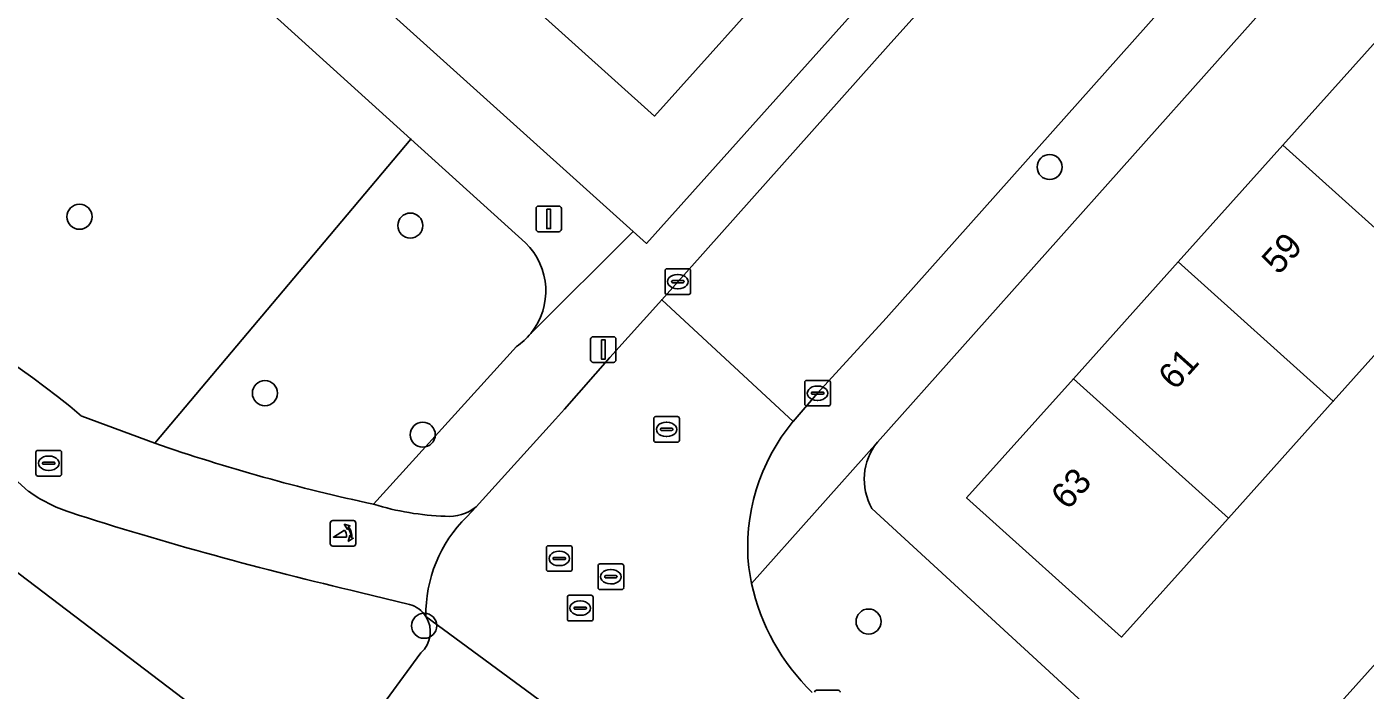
# Model space of a CAD drawing. Extents: x 159039 to 160102, y 381214 to 382524.
# Drawn here: x 159387.5 to 159439.8, y 382015.5 to 382041.4 of the extents above; entities that cross this region are included whole.
import ezdxf

# ---------------------------------------------------------------- set-up
doc = ezdxf.new("R2010")
doc.units = 0
for name, color, linetype in [('IMGEO_Afsluitpaal', 7, 'Continuous'), ('IMGEO_Boom', 7, 'Continuous'), ('IMGEO_Erf', 7, 'Continuous'), ('IMGEO_Fietspad_open', 7, 'Continuous'), ('IMGEO_Groenvoorziening', 7, 'Continuous'), ('IMGEO_Kolk', 7, 'Continuous'), ('IMGEO_Lichtmast', 7, 'Continuous'), ('IMGEO_Pand', 7, 'Continuous'), ('IMGEO_Pand_nummerreeks', 7, 'Continuous'), ('IMGEO_Parkeervlak_open', 7, 'Continuous'), ('IMGEO_Poller', 7, 'Continuous'), ('IMGEO_Rijbaan_lokaal_open', 7, 'Continuous'), ('IMGEO_Rioolput', 7, 'Continuous'), ('IMGEO_Voetpad_open', 7, 'Continuous')]:
    doc.layers.add(name, color=color, linetype=linetype)

msp = doc.modelspace()

# ---------------------------------------------------------------- linework, layer by layer
at = {"layer": 'IMGEO_Afsluitpaal'}
for p, q in [((159407.422, 382033.545), (159407.422, 382034.345)), ((159407.422, 382034.345), (159407.422, 382033.545)), ((159407.522, 382034.445), (159408.312, 382034.445)), ((159408.312, 382034.445), (159407.522, 382034.445)), ((159408.412, 382034.345), (159408.412, 382033.545)), ((159408.412, 382033.545), (159408.412, 382034.345)), ((159408.312, 382033.445), (159407.522, 382033.445)), ((159407.522, 382033.445), (159408.312, 382033.445))]:
    msp.add_line(p, q, dxfattribs=at)
msp.add_lwpolyline([(159407.842, 382034.32), (159407.992, 382034.32), (159407.992, 382033.57), (159407.842, 382033.57), (159407.842, 382034.32)], dxfattribs=at)
for centre, start, end in [((159407.522, 382034.345), 90, 180), ((159407.522, 382034.345), 90, 180), ((159408.312, 382034.345), 0, 90), ((159408.312, 382034.345), 360, 90), ((159407.522, 382033.545), 180, 270), ((159407.522, 382033.545), 180, 270), ((159408.312, 382033.545), 270, 0), ((159408.312, 382033.545), 270, 0)]:
    msp.add_arc(centre, 0.1, start, end, dxfattribs=at)
at = {"layer": 'IMGEO_Boom'}
for centre in [(159427.491, 382035.97), (159389.579, 382034.028), (159402.507, 382033.684), (159396.824, 382027.141), (159402.995, 382025.52), (159403.049, 382018.058), (159420.415, 382018.225)]:
    msp.add_circle(centre, 0.489, dxfattribs=at)
at = {"layer": 'IMGEO_Erf'}
for points in [[(159386.52, 382055.672), (159411.223, 382033.447), (159411.732, 382032.989), (159426.898, 382049.904)], [(159440.696, 382047.571), (159420.759, 382025.224)], [(159417.434, 382043.956), (159412.054, 382037.961), (159407.405, 382042.133)], [(159442.667, 382031.388), (159438.573, 382026.826), (159434.479, 382022.264), (159433.647, 382021.337), (159430.307, 382017.615), (159424.249, 382023.052), (159428.421, 382027.701), (159432.516, 382032.263), (159436.609, 382036.825), (159440.704, 382041.387)], [(159437.186, 382008.666), (159438.213, 382010.111), (159439.956, 382012.046), (159437.85, 382013.944), (159440.488, 382016.871), (159443.082, 382019.75), (159445.189, 382017.852), (159448.056, 382021.101), (159445.939, 382023.001), (159448.648, 382026.02), (159451.151, 382028.809)], [(159420.547, 382022.636), (159434.747, 382009.592), (159435.825, 382008.602)], [(159411.089, 382001.953), (159407.637, 382004.575), (159384.813, 382021.909), (159383.652, 382020.387), (159382.339, 382018.664), (159387.453, 382014.8), (159392.433, 382011.038), (159397.288, 382007.369), (159402.43, 382003.484), (159407.041, 382000), (159407.427, 381999.708), (159402.603, 381993.319), (159397.601, 381997.092), (159393.746, 382000), (159392.457, 382000.974), (159387.601, 382004.643)]]:
    msp.add_lwpolyline(points, dxfattribs=at)
msp.add_arc((159422.552, 382023.774), 2.305, 141.041, 209.593, dxfattribs=at)
at = {"layer": 'IMGEO_Fietspad_open'}
for points in [[(159392.524, 382025.185), (159389.664, 382026.24)], [(159386.549, 382024.218), (159386.738, 382024.067), (159387.584, 382023.308)], [(159404.713, 382022.307), (159405.075, 382022.706)], [(159400.548, 382019.364), (159402.474, 382018.891)]]:
    msp.add_lwpolyline(points, dxfattribs=at)
for centre, radius, start, end in [((159368.397, 382001.136), 32.901, 49.7308, 83.4158), ((159416.355, 382094.247), 73.058, 250.9625, 257.92707), ((159391.145, 382028.335), 6.16, 234.6879, 251.5581), ((159432.951, 382159.167), 143.509, 252.24816, 256.95055), ((159404.188, 382032.823), 10.49, 252.7335, 268.2754), ((159404.031, 382023.964), 1.635, 264.4197, 309.6853), ((159408.409, 382018.518), 5.293, 134.2875, 181.0975), ((159402.184, 382017.825), 1.105, 32.4166, 74.7903)]:
    msp.add_arc(centre, radius, start, end, dxfattribs=at)
at = {"layer": 'IMGEO_Groenvoorziening'}
for points in [[(159389.664, 382026.24), (159392.524, 382025.185), (159399.138, 382033.039), (159402.528, 382037.064), (159384.382, 382053.472)], [(159407.011, 382033.011), (159402.528, 382037.064), (159399.138, 382033.039), (159392.524, 382025.185)], [(159401.074, 382022.805), (159406.658, 382028.966)]]:
    msp.add_lwpolyline(points, dxfattribs=at)
for centre, radius, start, end in [((159368.397, 382001.136), 32.901, 49.7308, 83.4158), ((159405.185, 382031.132), 2.619, 320.7179, 45.8194), ((159405.191, 382031.126), 2.611, 304.1841, 320.7526), ((159416.355, 382094.247), 73.058, 250.9625, 257.92707)]:
    msp.add_arc(centre, radius, start, end, dxfattribs=at)
at = {"layer": 'IMGEO_Kolk'}
for p, q in [((159412.462, 382031.071), (159412.462, 382031.923)), ((159412.537, 382031.997), (159413.389, 382031.997)), ((159413.463, 382031.923), (159413.463, 382031.071)), ((159412.721, 382031.491), (159412.721, 382031.503)), ((159413.159, 382031.454), (159412.761, 382031.454)), ((159412.764, 382031.54), (159413.162, 382031.54)), ((159412.95, 382031.777), (159412.975, 382031.777)), ((159413.205, 382031.503), (159413.205, 382031.491)), ((159413.389, 382030.997), (159412.537, 382030.997)), ((159412.973, 382031.217), (159412.948, 382031.217)), ((159417.923, 382026.714), (159417.923, 382027.566)), ((159417.998, 382027.64), (159418.85, 382027.64)), ((159418.182, 382027.134), (159418.182, 382027.146)), ((159418.225, 382027.183), (159418.623, 382027.183)), ((159418.411, 382027.42), (159418.436, 382027.42)), ((159418.666, 382027.146), (159418.666, 382027.134)), ((159418.924, 382027.566), (159418.924, 382026.714)), ((159418.85, 382026.64), (159417.998, 382026.64)), ((159418.62, 382027.097), (159418.222, 382027.097)), ((159418.434, 382026.86), (159418.409, 382026.86)), ((159408.647, 382018.322), (159408.647, 382019.174)), ((159408.722, 382019.248), (159409.574, 382019.248)), ((159408.949, 382018.791), (159409.347, 382018.791)), ((159409.135, 382019.028), (159409.16, 382019.028)), ((159409.648, 382019.174), (159409.648, 382018.322)), ((159409.574, 382018.248), (159408.722, 382018.248)), ((159408.906, 382018.742), (159408.906, 382018.754)), ((159409.344, 382018.705), (159408.946, 382018.705)), ((159409.158, 382018.468), (159409.133, 382018.468)), ((159409.39, 382018.754), (159409.39, 382018.742)), ((159418.381, 382015.543), (159419.233, 382015.543))]:
    msp.add_line(p, q, dxfattribs=at)
for points in [[(159412.462, 382031.071), (159412.462, 382031.923)], [(159412.537, 382031.997), (159413.389, 382031.997)], [(159413.463, 382031.923), (159413.463, 382031.071)], [(159413.389, 382030.997), (159412.537, 382030.997)], [(159417.923, 382026.714), (159417.923, 382027.566)], [(159417.998, 382027.64), (159418.85, 382027.64)], [(159418.924, 382027.566), (159418.924, 382026.714)], [(159418.85, 382026.64), (159417.998, 382026.64)], [(159408.647, 382018.322), (159408.647, 382019.174)], [(159408.722, 382019.248), (159409.574, 382019.248)], [(159409.648, 382019.174), (159409.648, 382018.322)], [(159409.574, 382018.248), (159408.722, 382018.248)], [(159418.381, 382015.543), (159419.233, 382015.543)]]:
    msp.add_lwpolyline(points, dxfattribs=at)
for centre, radius, start, end in [((159412.539, 382031.921), 0.0765, 91.552, 178.448), ((159412.539, 382031.921), 0.0765, 91.552, 178.448), ((159413.387, 382031.921), 0.0765, 1.552, 88.448), ((159413.387, 382031.921), 0.0765, 1.552, 88.448), ((159412.761, 382031.5), 0.0403, 85.8775, 175.7526), ((159412.758, 382031.49), 0.0366, 178.938, 274.7102), ((159413.162, 382031.497), 0.043, 264.8664, 352.4533), ((159413.166, 382031.502), 0.0386, 1.7309, 96.639), ((159412.539, 382031.073), 0.0765, 181.552, 268.448), ((159412.539, 382031.073), 0.0765, 181.552, 268.448), ((159413.387, 382031.073), 0.0765, 271.552, 358.448), ((159413.387, 382031.073), 0.0765, 271.552, 358.448), ((159418, 382027.564), 0.0765, 91.552, 178.448), ((159418, 382027.564), 0.0765, 91.552, 178.448), ((159418.222, 382027.143), 0.0403, 85.8775, 175.7526), ((159418.627, 382027.145), 0.0386, 1.7309, 96.639), ((159418.848, 382027.564), 0.0765, 1.552, 88.448), ((159418.848, 382027.564), 0.0765, 1.552, 88.448), ((159418, 382026.716), 0.0765, 181.552, 268.448), ((159418, 382026.716), 0.0765, 181.552, 268.448), ((159418.219, 382027.133), 0.0366, 178.938, 274.7102), ((159418.623, 382027.14), 0.043, 264.8664, 352.4533), ((159418.848, 382026.716), 0.0765, 271.552, 358.448), ((159418.848, 382026.716), 0.0765, 271.552, 358.448), ((159408.724, 382019.172), 0.0765, 91.552, 178.448), ((159408.724, 382019.172), 0.0765, 91.552, 178.448), ((159408.946, 382018.751), 0.0403, 85.8775, 175.7526), ((159409.351, 382018.753), 0.0386, 1.7309, 96.639), ((159409.572, 382019.172), 0.0765, 1.552, 88.448), ((159409.572, 382019.172), 0.0765, 1.552, 88.448), ((159408.724, 382018.324), 0.0765, 181.552, 268.448), ((159408.724, 382018.324), 0.0765, 181.552, 268.448), ((159408.943, 382018.741), 0.0366, 178.938, 274.7102), ((159409.347, 382018.748), 0.043, 264.8664, 352.4533), ((159409.572, 382018.324), 0.0765, 271.552, 358.448), ((159409.572, 382018.324), 0.0765, 271.552, 358.448), ((159418.383, 382015.467), 0.0765, 91.552, 178.448), ((159418.383, 382015.467), 0.0765, 91.552, 178.448), ((159419.231, 382015.467), 0.0765, 1.552, 88.448), ((159419.231, 382015.467), 0.0765, 1.552, 88.448)]:
    msp.add_arc(centre, radius, start, end, dxfattribs=at)
for centre, major_axis, ratio, start_param, end_param in [((159412.949, 382031.497), (-0.387, 0.002), 0.722429, 4.712389, 7.853982), ((159412.974, 382031.497), (-0.39, 0.002), 0.717154, 1.570796, 4.712389), ((159418.41, 382027.14), (-0.387, 0.002), 0.722429, 4.712389, 7.853982), ((159418.435, 382027.14), (-0.39, 0.002), 0.717154, 1.570796, 4.712389), ((159409.134, 382018.748), (-0.387, 0.002), 0.722429, 4.712389, 7.853982), ((159409.159, 382018.748), (-0.39, 0.002), 0.717154, 1.570796, 4.712389)]:
    msp.add_ellipse(centre, major_axis=major_axis, ratio=ratio, start_param=start_param, end_param=end_param, dxfattribs=at)
at = {"layer": 'IMGEO_Lichtmast'}
for p, q in [((159409.554, 382028.444), (159409.554, 382029.244)), ((159409.554, 382029.244), (159409.554, 382028.444)), ((159409.654, 382029.344), (159410.444, 382029.344)), ((159410.444, 382029.344), (159409.654, 382029.344)), ((159410.544, 382029.244), (159410.544, 382028.444)), ((159410.544, 382028.444), (159410.544, 382029.244)), ((159410.444, 382028.344), (159409.654, 382028.344)), ((159409.654, 382028.344), (159410.444, 382028.344))]:
    msp.add_line(p, q, dxfattribs=at)
msp.add_lwpolyline([(159409.974, 382029.219), (159410.124, 382029.219), (159410.124, 382028.469), (159409.974, 382028.469), (159409.974, 382029.219)], dxfattribs=at)
for centre, start, end in [((159409.654, 382029.244), 90, 180), ((159409.654, 382029.244), 90, 180), ((159410.444, 382029.244), 0, 90), ((159410.444, 382029.244), 360, 90), ((159409.654, 382028.444), 180, 270), ((159409.654, 382028.444), 180, 270), ((159410.444, 382028.444), 270, 0), ((159410.444, 382028.444), 270, 0)]:
    msp.add_arc(centre, 0.1, start, end, dxfattribs=at)
at = {"layer": 'IMGEO_Pand'}
for points in [[(159407.405, 382042.133), (159412.054, 382037.961), (159417.434, 382043.956), (159412.785, 382048.128)], [(159442.667, 382031.388), (159446.761, 382035.95), (159440.704, 382041.387), (159436.609, 382036.825)], [(159432.516, 382032.263), (159438.573, 382026.826), (159442.667, 382031.388), (159436.609, 382036.825)], [(159432.516, 382032.263), (159428.421, 382027.701), (159434.479, 382022.264), (159438.573, 382026.826)], [(159428.421, 382027.701), (159424.249, 382023.052), (159430.307, 382017.615), (159433.647, 382021.337), (159434.479, 382022.264)], [(159442.598, 382014.977), (159440.488, 382016.871), (159437.85, 382013.944), (159439.956, 382012.046)]]:
    msp.add_lwpolyline(points, close=True, dxfattribs=at)
at = {"layer": 'IMGEO_Parkeervlak_open'}
for points in [[(159413.29, 382010.753), (159413.97, 382010.442), (159403.117, 382018.417)], [(159402.922, 382017.001), (159401.024, 382014.421)]]:
    msp.add_lwpolyline(points, dxfattribs=at)
msp.add_arc((159402.184, 382017.824), 1.106, 311.8956, 32.4224, dxfattribs=at)
at = {"layer": 'IMGEO_Poller'}
for p, q in [((159399.381, 382022.071), (159399.381, 382021.264)), ((159399.381, 382022.071), (159399.381, 382021.264)), ((159400.283, 382022.166), (159399.475, 382022.166)), ((159400.283, 382022.166), (159399.475, 382022.166)), ((159400.377, 382021.264), (159400.377, 382022.071)), ((159400.377, 382021.264), (159400.377, 382022.071)), ((159399.475, 382021.169), (159400.283, 382021.169)), ((159399.475, 382021.169), (159400.283, 382021.169))]:
    msp.add_line(p, q, dxfattribs=at)
for points in [[(159400.06, 382021.895), (159400.048, 382021.822), (159399.923, 382022.027)], [(159399.923, 382022.027), (159400.154, 382021.961), (159400.083, 382021.929)], [(159400.016, 382021.522), (159399.503, 382021.522), (159399.933, 382021.797)], [(159400.076, 382021.35), (159400.142, 382021.581), (159400.172, 382021.513)], [(159400.208, 382021.486), (159400.28, 382021.475), (159400.076, 382021.35)]]:
    msp.add_lwpolyline(points, dxfattribs=at)
for centre, radius, start, end in [((159399.475, 382022.071), 0.0946, 90, 180), ((159399.475, 382022.071), 0.0946, 90, 180), ((159399.702, 382021.582), 0.516, 349.3569, 42.2912), ((159400.283, 382022.071), 0.0946, 0, 90), ((159400.283, 382022.071), 0.0946, 0, 90), ((159399.688, 382021.572), 0.332, 351.3247, 42.4854), ((159399.702, 382021.582), 0.476, 351.7527, 41.1691), ((159399.475, 382021.264), 0.0946, 180, 270), ((159399.475, 382021.264), 0.0946, 180, 270), ((159400.283, 382021.264), 0.0946, 270, 0), ((159400.283, 382021.264), 0.0946, 270, 0)]:
    msp.add_arc(centre, radius, start, end, dxfattribs=at)
at = {"layer": 'IMGEO_Rijbaan_lokaal_open'}
for points in [[(159484.51, 382111.174), (159481.021, 382107.349), (159474.838, 382100.428), (159466.594, 382091.206), (159459.375, 382083.3), (159449.46, 382072.146), (159446.424, 382068.776), (159443.761, 382065.82), (159436.593, 382057.833), (159429.233, 382049.65), (159421.179, 382040.701), (159414.041, 382032.697), (159412.333, 382030.791), (159417.471, 382026.041), (159418.427, 382027.145), (159421.101, 382030.063), (159436.695, 382047.561), (159444.758, 382056.431), (159447.825, 382059.867), (159456.22, 382069.32), (159461.578, 382075.157), (159466.546, 382080.765), (159473.262, 382088.194)], [(159417.471, 382026.041), (159412.333, 382030.791), (159410.311, 382028.535), (159408.537, 382026.522), (159408.179, 382026.131), (159405.075, 382022.706), (159404.713, 382022.307)], [(159403.117, 382018.417), (159413.97, 382010.442), (159414.131, 382010.342), (159414.649, 382009.857), (159428.781, 381998.963), (159429.268, 381998.566), (159433.841, 381994.834), (159441.923, 381988.326)]]:
    msp.add_lwpolyline(points, dxfattribs=at)
for centre, radius, start, end in [((159423.369, 382021.129), 7.676, 140.2092, 185.9805), ((159408.409, 382018.518), 5.293, 134.2875, 181.0975), ((159424.189, 382021.516), 8.537, 187.9929, 192.1723), ((159424.038, 382021.487), 8.384, 192.1959, 225.9842)]:
    msp.add_arc(centre, radius, start, end, dxfattribs=at)
at = {"layer": 'IMGEO_Rioolput'}
for p, q in [((159412.023, 382025.301), (159412.023, 382026.153)), ((159412.098, 382026.227), (159412.95, 382026.227)), ((159413.024, 382026.153), (159413.024, 382025.301)), ((159412.282, 382025.721), (159412.282, 382025.733)), ((159412.72, 382025.684), (159412.322, 382025.684)), ((159412.325, 382025.77), (159412.723, 382025.77)), ((159412.511, 382026.007), (159412.536, 382026.007)), ((159412.766, 382025.733), (159412.766, 382025.721)), ((159412.95, 382025.227), (159412.098, 382025.227)), ((159412.534, 382025.447), (159412.509, 382025.447)), ((159387.877, 382023.98), (159387.877, 382024.832)), ((159387.952, 382024.906), (159388.804, 382024.906)), ((159388.365, 382024.686), (159388.39, 382024.686)), ((159388.878, 382024.832), (159388.878, 382023.98)), ((159388.136, 382024.4), (159388.136, 382024.412)), ((159388.574, 382024.363), (159388.176, 382024.363)), ((159388.179, 382024.449), (159388.577, 382024.449)), ((159388.388, 382024.126), (159388.363, 382024.126)), ((159388.62, 382024.412), (159388.62, 382024.4)), ((159388.804, 382023.906), (159387.952, 382023.906)), ((159407.828, 382020.26), (159407.828, 382021.112)), ((159407.903, 382021.186), (159408.755, 382021.186)), ((159408.316, 382020.966), (159408.341, 382020.966)), ((159408.829, 382021.112), (159408.829, 382020.26)), ((159408.087, 382020.68), (159408.087, 382020.692)), ((159408.525, 382020.643), (159408.127, 382020.643)), ((159408.13, 382020.729), (159408.528, 382020.729)), ((159408.339, 382020.406), (159408.314, 382020.406)), ((159408.571, 382020.692), (159408.571, 382020.68)), ((159409.845, 382019.547), (159409.845, 382020.399)), ((159409.92, 382020.473), (159410.772, 382020.473)), ((159410.846, 382020.399), (159410.846, 382019.547)), ((159408.755, 382020.186), (159407.903, 382020.186)), ((159410.104, 382019.967), (159410.104, 382019.979)), ((159410.542, 382019.93), (159410.144, 382019.93)), ((159410.147, 382020.016), (159410.545, 382020.016)), ((159410.333, 382020.253), (159410.358, 382020.253)), ((159410.588, 382019.979), (159410.588, 382019.967)), ((159410.772, 382019.473), (159409.92, 382019.473)), ((159410.356, 382019.693), (159410.331, 382019.693))]:
    msp.add_line(p, q, dxfattribs=at)
for points in [[(159412.023, 382025.301), (159412.023, 382026.153)], [(159412.098, 382026.227), (159412.95, 382026.227)], [(159413.024, 382026.153), (159413.024, 382025.301)], [(159412.95, 382025.227), (159412.098, 382025.227)], [(159387.877, 382023.98), (159387.877, 382024.832)], [(159387.952, 382024.906), (159388.804, 382024.906)], [(159388.878, 382024.832), (159388.878, 382023.98)], [(159388.804, 382023.906), (159387.952, 382023.906)], [(159407.828, 382020.26), (159407.828, 382021.112)], [(159407.903, 382021.186), (159408.755, 382021.186)], [(159408.829, 382021.112), (159408.829, 382020.26)], [(159409.845, 382019.547), (159409.845, 382020.399)], [(159409.92, 382020.473), (159410.772, 382020.473)], [(159410.846, 382020.399), (159410.846, 382019.547)], [(159408.755, 382020.186), (159407.903, 382020.186)], [(159410.772, 382019.473), (159409.92, 382019.473)]]:
    msp.add_lwpolyline(points, dxfattribs=at)
for centre, radius, start, end in [((159412.1, 382026.151), 0.0765, 91.552, 178.448), ((159412.1, 382026.151), 0.0765, 91.552, 178.448), ((159412.948, 382026.151), 0.0765, 1.552, 88.448), ((159412.948, 382026.151), 0.0765, 1.552, 88.448), ((159412.322, 382025.73), 0.0403, 85.8775, 175.7526), ((159412.319, 382025.72), 0.0366, 178.938, 274.7102), ((159412.723, 382025.727), 0.043, 264.8664, 352.4533), ((159412.727, 382025.732), 0.0386, 1.7309, 96.639), ((159412.1, 382025.303), 0.0765, 181.552, 268.448), ((159412.1, 382025.303), 0.0765, 181.552, 268.448), ((159412.948, 382025.303), 0.0765, 271.552, 358.448), ((159412.948, 382025.303), 0.0765, 271.552, 358.448), ((159387.954, 382024.83), 0.0765, 91.552, 178.448), ((159387.954, 382024.83), 0.0765, 91.552, 178.448), ((159388.802, 382024.83), 0.0765, 1.552, 88.448), ((159388.802, 382024.83), 0.0765, 1.552, 88.448), ((159388.176, 382024.409), 0.0403, 85.8775, 175.7526), ((159388.173, 382024.399), 0.0366, 178.938, 274.7102), ((159388.577, 382024.406), 0.043, 264.8664, 352.4533), ((159388.581, 382024.411), 0.0386, 1.7309, 96.639), ((159387.954, 382023.982), 0.0765, 181.552, 268.448), ((159387.954, 382023.982), 0.0765, 181.552, 268.448), ((159388.802, 382023.982), 0.0765, 271.552, 358.448), ((159388.802, 382023.982), 0.0765, 271.552, 358.448), ((159407.905, 382021.11), 0.0765, 91.552, 178.448), ((159407.905, 382021.11), 0.0765, 91.552, 178.448), ((159408.753, 382021.11), 0.0765, 1.552, 88.448), ((159408.753, 382021.11), 0.0765, 1.552, 88.448), ((159408.127, 382020.689), 0.0403, 85.8775, 175.7526), ((159408.124, 382020.679), 0.0366, 178.938, 274.7102), ((159408.528, 382020.686), 0.043, 264.8664, 352.4533), ((159408.532, 382020.691), 0.0386, 1.7309, 96.639), ((159409.922, 382020.397), 0.0765, 91.552, 178.448), ((159409.922, 382020.397), 0.0765, 91.552, 178.448), ((159410.77, 382020.397), 0.0765, 1.552, 88.448), ((159410.77, 382020.397), 0.0765, 1.552, 88.448), ((159407.905, 382020.262), 0.0765, 181.552, 268.448), ((159407.905, 382020.262), 0.0765, 181.552, 268.448), ((159408.753, 382020.262), 0.0765, 271.552, 358.448), ((159408.753, 382020.262), 0.0765, 271.552, 358.448), ((159410.144, 382019.976), 0.0403, 85.8775, 175.7526), ((159410.141, 382019.966), 0.0366, 178.938, 274.7102), ((159410.545, 382019.973), 0.043, 264.8664, 352.4533), ((159410.549, 382019.978), 0.0386, 1.7309, 96.639), ((159409.922, 382019.549), 0.0765, 181.552, 268.448), ((159409.922, 382019.549), 0.0765, 181.552, 268.448), ((159410.77, 382019.549), 0.0765, 271.552, 358.448), ((159410.77, 382019.549), 0.0765, 271.552, 358.448)]:
    msp.add_arc(centre, radius, start, end, dxfattribs=at)
for centre, major_axis, ratio, start_param, end_param in [((159412.51, 382025.727), (-0.387, 0.002), 0.722429, 4.712389, 7.853982), ((159412.535, 382025.727), (-0.39, 0.002), 0.717154, 1.570796, 4.712389), ((159388.364, 382024.406), (-0.387, 0.002), 0.722429, 4.712389, 7.853982), ((159388.389, 382024.406), (-0.39, 0.002), 0.717154, 1.570796, 4.712389), ((159408.315, 382020.686), (-0.387, 0.002), 0.722429, 4.712389, 7.853982), ((159408.34, 382020.686), (-0.39, 0.002), 0.717154, 1.570796, 4.712389), ((159410.332, 382019.973), (-0.387, 0.002), 0.722429, 4.712389, 7.853982), ((159410.357, 382019.973), (-0.39, 0.002), 0.717154, 1.570796, 4.712389)]:
    msp.add_ellipse(centre, major_axis=major_axis, ratio=ratio, start_param=start_param, end_param=end_param, dxfattribs=at)
at = {"layer": 'IMGEO_Voetpad_open'}
for points in [[(159405.075, 382022.706), (159408.179, 382026.131), (159408.537, 382026.522), (159410.311, 382028.535), (159412.333, 382030.791), (159414.041, 382032.697), (159421.179, 382040.701), (159429.233, 382049.65), (159436.593, 382057.833), (159443.761, 382065.82), (159446.424, 382068.776), (159449.46, 382072.146), (159459.375, 382083.3), (159466.594, 382091.206), (159474.838, 382100.428), (159481.021, 382107.349), (159484.51, 382111.174)], [(159490.537, 382107.476), (159486.13, 382102.405), (159473.262, 382088.194), (159466.546, 382080.765), (159461.578, 382075.157), (159456.22, 382069.32), (159447.825, 382059.867), (159444.758, 382056.431), (159436.695, 382047.561), (159421.101, 382030.063), (159418.427, 382027.145), (159417.471, 382026.041)], [(159415.844, 382019.716), (159420.759, 382025.224), (159440.696, 382047.571), (159445.905, 382053.353), (159446.933, 382054.493), (159463.725, 382073.13)], [(159442.778, 382067.615), (159427.974, 382051.104), (159426.898, 382049.904), (159411.732, 382032.989), (159411.223, 382033.447), (159407.213, 382029.474)], [(159386.52, 382055.672), (159386.063, 382055.21), (159384.382, 382053.472), (159402.528, 382037.064), (159407.011, 382033.011)], [(159407.213, 382029.474), (159411.223, 382033.447), (159386.52, 382055.672)], [(159406.658, 382028.966), (159401.074, 382022.805)], [(159420.759, 382025.224), (159415.844, 382019.716)], [(159387.584, 382023.308), (159386.738, 382024.067), (159386.549, 382024.218), (159385.197, 382022.419), (159384.813, 382021.909), (159407.637, 382004.575), (159409.892, 382007.795)], [(159435.825, 382008.602), (159434.747, 382009.592), (159420.547, 382022.636)], [(159402.474, 382018.891), (159400.548, 382019.364)], [(159401.024, 382014.421), (159402.922, 382017.001)]]:
    msp.add_lwpolyline(points, dxfattribs=at)
for centre, radius, start, end in [((159405.185, 382031.132), 2.619, 320.7179, 45.8194), ((159405.191, 382031.126), 2.611, 304.1841, 320.7526), ((159423.369, 382021.129), 7.676, 140.2092, 185.9805), ((159422.552, 382023.774), 2.305, 141.041, 209.593), ((159391.145, 382028.335), 6.16, 234.6879, 251.5581), ((159432.951, 382159.167), 143.509, 252.24816, 256.95055), ((159404.188, 382032.823), 10.49, 252.7335, 268.2754), ((159404.031, 382023.964), 1.635, 264.4197, 309.6853), ((159424.189, 382021.516), 8.537, 187.9929, 192.1723), ((159424.038, 382021.487), 8.384, 192.1959, 225.9842), ((159402.184, 382017.825), 1.105, 32.4166, 74.7903), ((159402.184, 382017.824), 1.106, 311.8956, 32.4224)]:
    msp.add_arc(centre, radius, start, end, dxfattribs=at)

# ---------------------------------------------------------------- texts
at = {"layer": 'IMGEO_Pand_nummerreeks'}
for s, p in [('59', (159436.44, 382031.724)), ('61', (159432.395, 382027.217)), ('63', (159428.199, 382022.542))]:
    msp.add_text(s, height=1, rotation=48.0936, dxfattribs=at).set_placement(p)

doc.saveas('drawing.dxf')
